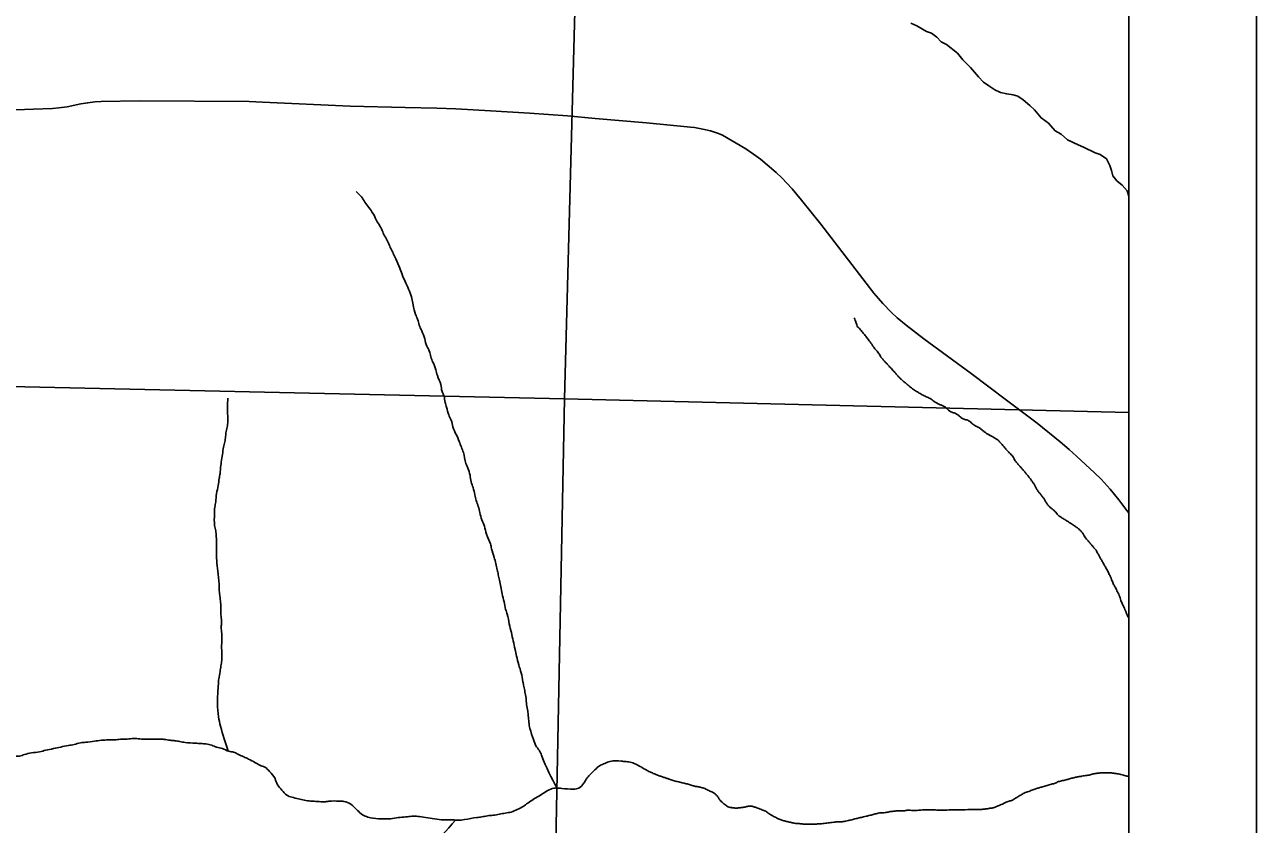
# Model space of a CAD drawing. Extents: x 0 to 34, y 0 to 22.
# Drawn here: x 29.451 to 30.417, y 16.176 to 16.803 of the extents above; entities that cross this region are included whole.
import ezdxf

# ---------------------------------------------------------------- set-up
doc = ezdxf.new("R2010")
doc.units = 0
for name, color, linetype in [('GM_X_Corporation', 7, 'Continuous'), ('GM_X_Minor_River', 7, 'Continuous'), ('GM_X_Township_Road', 7, 'Continuous'), ('SH_Data', 7, 'Continuous')]:
    doc.layers.add(name, color=color, linetype=linetype)

msp = doc.modelspace()

# ---------------------------------------------------------------- linework, layer by layer
at = {"layer": 'GM_X_Corporation'}
for points in [[(27.80309, 14.50906), (28.4032, 14.497), (28.78527, 14.48932), (29.17126, 14.4832), (29.23672, 14.48221), (30.30982, 14.46403), (30.31667, 14.46388), (30.31667, 20.9), (27.1022, 20.9)], [(27.80309, 14.50906), (28.4032, 14.497), (28.78527, 14.48932), (29.17126, 14.4832), (29.23672, 14.48221), (30.30982, 14.46403), (30.31667, 14.46388), (30.31667, 20.36493), (29.55027, 20.37882), (27.67509, 20.4106)]]:
    msp.add_lwpolyline(points, dxfattribs=at)
for points in [[(28.87985, 17.53693), (29.90108, 17.51881), (29.87406, 16.50997), (28.863, 16.5324)], [(30.31667, 16.49907), (30.31667, 17.5099), (29.90108, 17.51881), (29.87406, 16.50997)], [(29.87406, 16.50997), (29.85435, 15.49328), (28.84638, 15.51159), (28.863, 16.5324)], [(30.31667, 15.48431), (30.31667, 16.49907), (29.87406, 16.50997), (29.85435, 15.49328)]]:
    msp.add_lwpolyline(points, close=True, dxfattribs=at)
at = {"layer": 'GM_X_Minor_River'}
msp.add_lwpolyline([(30.14586, 16.80433), (30.15044, 16.80214), (30.15808, 16.79773), (30.16189, 16.79628), (30.1661, 16.79332), (30.16957, 16.7896), (30.17378, 16.78739), (30.18221, 16.78072), (30.18647, 16.77549), (30.19263, 16.76953), (30.19881, 16.76206), (30.20267, 16.75796), (30.20688, 16.755), (30.21147, 16.75205), (30.21605, 16.74986), (30.22099, 16.74881), (30.22592, 16.74814), (30.22972, 16.74707), (30.23393, 16.74411), (30.23893, 16.73965), (30.24277, 16.73631), (30.2478, 16.72995), (30.25355, 16.72589), (30.25895, 16.71992), (30.26353, 16.71735), (30.26853, 16.71289), (30.27693, 16.70887), (30.28112, 16.70704), (30.29028, 16.70266), (30.29409, 16.70121), (30.29906, 16.69789), (30.3018, 16.69263), (30.303, 16.68886), (30.30421, 16.68471), (30.30731, 16.6806), (30.31153, 16.67726), (30.31539, 16.67278), (30.31667, 16.66859)], dxfattribs=at)
for points in [[(29.71073, 16.67221), (29.71496, 16.66812), (29.71768, 16.664), (29.72078, 16.65988), (29.72428, 16.65464), (29.72741, 16.64863), (29.73013, 16.64413), (29.73211, 16.63962), (29.73641, 16.63136), (29.73799, 16.62759), (29.73995, 16.62384), (29.74191, 16.6197), (29.74507, 16.61218), (29.74745, 16.60578), (29.74981, 16.60051), (29.75257, 16.59411), (29.75456, 16.58846), (29.75541, 16.58355), (29.75743, 16.57601), (29.75901, 16.57224), (29.76022, 16.56772), (29.76219, 16.5632), (29.76457, 16.5568), (29.76618, 16.55114), (29.76814, 16.54739), (29.76935, 16.54286), (29.77094, 16.53872), (29.77331, 16.5327), (29.77453, 16.52817), (29.7773, 16.52102), (29.77815, 16.51572), (29.77973, 16.51196), (29.78057, 16.50705), (29.78177, 16.50328), (29.78339, 16.49724), (29.78535, 16.49311), (29.78658, 16.48782), (29.78933, 16.48181), (29.7917, 16.47654), (29.79329, 16.47202), (29.79487, 16.46788), (29.79692, 16.4592), (29.79849, 16.45544), (29.8001, 16.45016), (29.80095, 16.44487), (29.80254, 16.44035), (29.80377, 16.43468), (29.80499, 16.43016), (29.80658, 16.42564), (29.8078, 16.42073), (29.80941, 16.41507), (29.81138, 16.41018), (29.81301, 16.40376), (29.81617, 16.39624), (29.81699, 16.39246), (29.819, 16.38568), (29.82144, 16.37586), (29.82226, 16.37209), (29.82309, 16.36793), (29.82432, 16.36265), (29.82517, 16.35698), (29.82679, 16.35094), (29.82803, 16.3449), (29.82923, 16.34113), (29.83088, 16.33358), (29.83251, 16.32678), (29.83539, 16.31357), (29.83661, 16.30828), (29.83825, 16.30149), (29.84025, 16.29508), (29.8415, 16.28828), (29.84232, 16.2845), (29.84315, 16.28035), (29.84399, 16.27543), (29.84446, 16.27051), (29.84531, 16.26522), (29.84575, 16.26144), (29.84622, 16.25652), (29.84706, 16.25161), (29.84986, 16.24294), (29.85222, 16.2373), (29.85494, 16.23355), (29.85652, 16.22979), (29.8683, 16.20498)], [(29.61024, 16.51043), (29.60993, 16.50626), (29.61015, 16.49337), (29.60985, 16.48882), (29.6088, 16.48425), (29.60849, 16.48045), (29.6078, 16.47627), (29.60674, 16.47208), (29.60608, 16.46638), (29.60505, 16.4603), (29.60439, 16.45498), (29.60408, 16.45118), (29.60338, 16.44738), (29.60272, 16.44206), (29.60132, 16.43559), (29.60067, 16.42914), (29.59999, 16.42495), (29.5997, 16.41964), (29.59986, 16.41055), (29.60069, 16.40639), (29.60114, 16.40223), (29.60148, 16.3829), (29.60237, 16.37496), (29.60331, 16.36474), (29.60338, 16.36057), (29.60383, 16.35603), (29.60477, 16.34581), (29.60488, 16.33937), (29.60534, 16.33483), (29.60503, 16.33103), (29.60549, 16.32611), (29.60557, 16.32156), (29.6053, 16.31511), (29.60548, 16.30488), (29.60479, 16.3007), (29.60412, 16.29614), (29.60308, 16.29043), (29.60278, 16.28626), (29.60248, 16.28171), (29.60284, 16.26086), (29.60448, 16.25331), (29.61036, 16.23394)], [(28.92238, 16.24639), (28.92733, 16.24421), (28.93268, 16.24127), (28.93689, 16.23869), (28.94187, 16.23536), (28.94683, 16.2328), (28.9518, 16.22986), (28.95753, 16.22693), (28.96363, 16.224), (28.96857, 16.22257), (28.9724, 16.22037), (28.97774, 16.21781), (28.98346, 16.21488), (28.98804, 16.21268), (28.99223, 16.21124), (28.99641, 16.21018), (29.00209, 16.2099), (29.00852, 16.2104), (29.01493, 16.21127), (29.02021, 16.2125), (29.02624, 16.21375), (29.03302, 16.21576), (29.03678, 16.21696), (29.04696, 16.21904), (29.05147, 16.22102), (29.05976, 16.22268), (29.06617, 16.22431), (29.06992, 16.2259), (29.07445, 16.22674), (29.07821, 16.22794), (29.08311, 16.22916), (29.08688, 16.22999), (29.09404, 16.23164), (29.09969, 16.23287), (29.10648, 16.23413), (29.11366, 16.23502), (29.12158, 16.23668), (29.12725, 16.23678), (29.13443, 16.23728), (29.15181, 16.23873), (29.15863, 16.23847), (29.16507, 16.23783), (29.16885, 16.2379), (29.17415, 16.238), (29.17867, 16.23921), (29.18507, 16.24084), (29.1907, 16.2436), (29.19484, 16.24481), (29.20087, 16.24643), (29.20615, 16.24729), (29.21068, 16.24775), (29.21748, 16.24863), (29.22239, 16.24872), (29.22768, 16.24957), (29.23368, 16.25271), (29.23857, 16.25431), (29.24496, 16.2567), (29.24871, 16.25866), (29.26002, 16.26114), (29.26757, 16.26203), (29.27134, 16.26286), (29.2796, 16.2668), (29.28411, 16.2684), (29.28937, 16.27039), (29.29578, 16.27164), (29.3022, 16.27251), (29.30975, 16.27341), (29.31692, 16.27429), (29.32183, 16.27514), (29.32863, 16.27564), (29.33582, 16.27577), (29.34338, 16.27629), (29.34716, 16.27635), (29.3536, 16.27609), (29.35739, 16.27578), (29.36192, 16.27586), (29.36721, 16.27633), (29.37137, 16.27679), (29.37553, 16.27686), (29.38007, 16.27657), (29.38503, 16.27476), (29.38885, 16.27255), (29.39344, 16.2696), (29.39765, 16.26703), (29.40148, 16.26444), (29.40687, 16.25885), (29.41112, 16.25362), (29.41422, 16.24951), (29.4177, 16.24502), (29.4208, 16.24091), (29.42428, 16.2368), (29.42813, 16.23308), (29.43232, 16.23126), (29.43726, 16.23021), (29.44143, 16.2299), (29.44672, 16.23), (29.45086, 16.23121)], [(29.45086, 16.23121), (29.45614, 16.23244), (29.46256, 16.23332), (29.46745, 16.23454), (29.47349, 16.23579), (29.47914, 16.23703), (29.48517, 16.23827), (29.4897, 16.23911), (29.4946, 16.24034), (29.49875, 16.24079), (29.50555, 16.24167), (29.5165, 16.24263), (29.52142, 16.24271), (29.52595, 16.24318), (29.53125, 16.24327), (29.53654, 16.24375), (29.54109, 16.24345), (29.54714, 16.24318), (29.55206, 16.24327), (29.5566, 16.24335), (29.56039, 16.24304), (29.56494, 16.24236), (29.56873, 16.24205), (29.57253, 16.24136), (29.5767, 16.24068), (29.58466, 16.24006), (29.5892, 16.23977), (29.59299, 16.23946), (29.59755, 16.2384), (29.60136, 16.23695), (29.60592, 16.2359), (29.61088, 16.23371), (29.61467, 16.23302), (29.61849, 16.2312), (29.62268, 16.22938), (29.6265, 16.22755), (29.63146, 16.22499), (29.63528, 16.22278), (29.63909, 16.22133), (29.64293, 16.21799), (29.64719, 16.21238), (29.64917, 16.20749), (29.65265, 16.20338), (29.6565, 16.19928), (29.66031, 16.19783), (29.66563, 16.19641), (29.67019, 16.19536), (29.67512, 16.19468), (29.68042, 16.1944), (29.68573, 16.19412), (29.6895, 16.19457), (29.69745, 16.19471), (29.70124, 16.1944), (29.70657, 16.19222), (29.71195, 16.18739), (29.71579, 16.18405), (29.71999, 16.18223), (29.72833, 16.18086), (29.73931, 16.18106), (29.74534, 16.18193), (29.75101, 16.18241), (29.75554, 16.18287), (29.76047, 16.18258), (29.76692, 16.18155), (29.77413, 16.18055), (29.78095, 16.17991), (29.78662, 16.18001), (29.79079, 16.17971), (29.7957, 16.18018), (29.80551, 16.18187), (29.80928, 16.18232), (29.81381, 16.18316), (29.81835, 16.18362), (29.82325, 16.18446), (29.82777, 16.1853), (29.8323, 16.18614), (29.83718, 16.18812), (29.84168, 16.19048), (29.84542, 16.1932), (29.84954, 16.19593), (29.85403, 16.19866), (29.85889, 16.20178), (29.86339, 16.20414), (29.8683, 16.20498), (29.87209, 16.20468), (29.88118, 16.20408), (29.88533, 16.20491), (29.88905, 16.20839), (29.892, 16.21299), (29.89794, 16.21916), (29.90205, 16.22265), (29.9058, 16.22423), (29.90994, 16.22582), (29.91864, 16.22598), (29.92243, 16.22567), (29.9266, 16.22499), (29.93117, 16.22317)], [(29.68669, 16.07321), (29.6896, 16.08009), (29.69218, 16.08392), (29.69473, 16.08966), (29.69988, 16.09771), (29.70395, 16.10347), (29.70726, 16.10883), (29.71132, 16.11459), (29.71501, 16.11997), (29.71834, 16.12458), (29.72168, 16.12843), (29.72501, 16.13266), (29.72946, 16.13767), (29.73355, 16.14191), (29.73803, 16.14578), (29.74326, 16.14929), (29.74963, 16.15281), (29.75338, 16.15478), (29.7579, 16.156), (29.76203, 16.15796), (29.76579, 16.15955), (29.78864, 16.17987)]]:
    msp.add_spline(points, degree=3, dxfattribs=at)
for points in [[(30.10143, 16.57345), (30.10209, 16.57156), (30.10276, 16.56968), (30.10342, 16.56779), (30.10405, 16.56601), (30.1057, 16.56477), (30.1069, 16.56331), (30.10793, 16.56206), (30.10899, 16.56084), (30.10999, 16.55957), (30.11106, 16.55823), (30.11208, 16.55684), (30.11309, 16.55546), (30.11444, 16.55362), (30.11564, 16.55168), (30.11698, 16.54984), (30.11803, 16.54839), (30.11937, 16.54716), (30.12045, 16.54573), (30.12134, 16.54457), (30.12181, 16.54309), (30.12279, 16.54198), (30.12456, 16.53997), (30.12636, 16.53798), (30.12819, 16.53602), (30.12934, 16.53477), (30.1305, 16.53353), (30.13166, 16.53228), (30.13324, 16.53058), (30.13468, 16.52875), (30.13629, 16.52706), (30.13808, 16.52519), (30.14009, 16.52355), (30.14206, 16.52186), (30.14369, 16.52046), (30.14531, 16.51906), (30.14705, 16.51778), (30.14852, 16.5167), (30.15007, 16.51575), (30.15164, 16.51482), (30.15315, 16.51393), (30.15468, 16.51308), (30.15622, 16.51225), (30.15772, 16.51146), (30.15931, 16.51086), (30.1608, 16.51006), (30.16256, 16.50912), (30.16406, 16.50774), (30.16578, 16.50674), (30.16772, 16.5056), (30.16993, 16.50492), (30.17188, 16.50382), (30.17383, 16.50272), (30.17532, 16.50086), (30.17725, 16.49974), (30.17842, 16.49907), (30.17987, 16.49893), (30.18106, 16.49829), (30.18311, 16.4972), (30.18476, 16.49533), (30.18681, 16.49422), (30.18809, 16.49353), (30.18974, 16.49355), (30.19099, 16.49278), (30.19252, 16.49185), (30.1937, 16.49039), (30.19521, 16.48945), (30.19669, 16.48852), (30.19835, 16.48785), (30.1998, 16.48688), (30.20167, 16.48563), (30.20328, 16.484), (30.20517, 16.4828), (30.20703, 16.48162), (30.20901, 16.48064), (30.2109, 16.47949), (30.21222, 16.47869), (30.2136, 16.47797), (30.21473, 16.4769), (30.21703, 16.47473), (30.2188, 16.47212), (30.22091, 16.46981), (30.22229, 16.4683), (30.2238, 16.46689), (30.22515, 16.46534), (30.22641, 16.46389), (30.22701, 16.46194), (30.22826, 16.46047), (30.22965, 16.45883), (30.23111, 16.45725), (30.23251, 16.45562), (30.23419, 16.45363), (30.23587, 16.45165), (30.23753, 16.44964), (30.23891, 16.44796), (30.24017, 16.44619), (30.2414, 16.4444), (30.24272, 16.44249), (30.2436, 16.44031), (30.24491, 16.4384), (30.24634, 16.43632), (30.24807, 16.43445), (30.24956, 16.43242), (30.25096, 16.4305), (30.2519, 16.42824), (30.25345, 16.42642), (30.25478, 16.42485), (30.2566, 16.42376), (30.25806, 16.42233), (30.25939, 16.42103), (30.26043, 16.4194), (30.26191, 16.41823), (30.26313, 16.41728), (30.26443, 16.41646), (30.26574, 16.41565), (30.26714, 16.41478), (30.26855, 16.41394), (30.26995, 16.41307), (30.27164, 16.41201), (30.27328, 16.41089), (30.27492, 16.40975), (30.27676, 16.40847), (30.27845, 16.40699), (30.27992, 16.40528), (30.2813, 16.40368), (30.28208, 16.40166), (30.28342, 16.40004), (30.28467, 16.39852), (30.28603, 16.39708), (30.28728, 16.39556), (30.28888, 16.39361), (30.29064, 16.39176), (30.29192, 16.38958), (30.29317, 16.38748), (30.29425, 16.38531), (30.29544, 16.3832), (30.29622, 16.38182), (30.29701, 16.38045), (30.29778, 16.37907), (30.29944, 16.37611), (30.30099, 16.3731), (30.30248, 16.37005), (30.30325, 16.36847), (30.30368, 16.36674), (30.30446, 16.36516), (30.30508, 16.3639), (30.30578, 16.36267), (30.30641, 16.36141), (30.30736, 16.35954), (30.30829, 16.35767), (30.30916, 16.35577), (30.30999, 16.35395), (30.31034, 16.35194), (30.31115, 16.35012), (30.31177, 16.34872), (30.31249, 16.34737), (30.31311, 16.34598), (30.31407, 16.34387), (30.31489, 16.34169), (30.31587, 16.33959), (30.31611, 16.33908), (30.31638, 16.33858), (30.31667, 16.33809)], [(29.93117, 16.22317), (29.93308, 16.22207), (29.935, 16.22096), (29.93691, 16.21986), (29.93959, 16.21831), (29.94242, 16.21701), (29.9453, 16.21584), (29.94656, 16.21533), (29.94783, 16.21485), (29.94911, 16.21439), (29.95152, 16.21353), (29.95392, 16.21269), (29.95635, 16.21187), (29.95786, 16.21136), (29.95937, 16.21085), (29.96091, 16.21044), (29.9628, 16.20993), (29.96471, 16.20948), (29.96661, 16.20902), (29.96813, 16.20866), (29.96965, 16.20833), (29.97117, 16.20797), (29.97272, 16.20759), (29.97419, 16.20692), (29.97574, 16.20653), (29.97698, 16.20622), (29.97828, 16.20613), (29.97953, 16.20584), (29.98081, 16.20555), (29.98208, 16.20521), (29.98333, 16.20477), (29.98504, 16.20417), (29.98665, 16.20337), (29.98829, 16.20259), (29.98962, 16.20195), (29.99094, 16.2013), (29.99211, 16.20038), (29.99405, 16.19887), (29.99504, 16.19651), (29.99675, 16.19478), (29.99795, 16.19357), (29.99915, 16.19246), (30.00059, 16.19144), (30.00189, 16.19052), (30.00327, 16.18985), (30.00478, 16.18962), (30.00791, 16.18914), (30.01114, 16.18939), (30.01424, 16.18978), (30.01563, 16.18996), (30.017, 16.19049), (30.01839, 16.19062), (30.01976, 16.19074), (30.02124, 16.19079), (30.02256, 16.19031), (30.02385, 16.18985), (30.0251, 16.18934), (30.02637, 16.18887), (30.02801, 16.18825), (30.02968, 16.18771), (30.03132, 16.18706), (30.03275, 16.18649), (30.03381, 16.18525), (30.03514, 16.18447), (30.0369, 16.18345), (30.03867, 16.18246), (30.04049, 16.18154), (30.04186, 16.18085), (30.04322, 16.18014), (30.04469, 16.17972), (30.04607, 16.17932), (30.04747, 16.17899), (30.04887, 16.17865), (30.05039, 16.17829), (30.05189, 16.17789), (30.05343, 16.1776), (30.05531, 16.17724), (30.05721, 16.17712), (30.05911, 16.17694), (30.0605, 16.17681), (30.06189, 16.17669), (30.06328, 16.17664), (30.06643, 16.17652), (30.06959, 16.17663), (30.07274, 16.17681), (30.07476, 16.17692), (30.07678, 16.17706), (30.07879, 16.17729), (30.08093, 16.17754), (30.08306, 16.1779), (30.0852, 16.17817), (30.08846, 16.17857), (30.09179, 16.17847), (30.09503, 16.1791), (30.0968, 16.17945), (30.09855, 16.1799), (30.1003, 16.18033), (30.10193, 16.18074), (30.10356, 16.18116), (30.1052, 16.18156), (30.10695, 16.18198), (30.10872, 16.18238), (30.11047, 16.18279), (30.11375, 16.18356), (30.11698, 16.1845), (30.12027, 16.18524), (30.122, 16.18562), (30.12381, 16.18545), (30.12556, 16.18571), (30.1272, 16.18595), (30.12882, 16.18633), (30.13046, 16.18656), (30.13197, 16.18676), (30.13348, 16.18692), (30.135, 16.18702), (30.13638, 16.1871), (30.13778, 16.18703), (30.13916, 16.18709), (30.14067, 16.18716), (30.14218, 16.18749), (30.14369, 16.18755), (30.14533, 16.18762), (30.14698, 16.18719), (30.14862, 16.18726), (30.15063, 16.18734), (30.15264, 16.18767), (30.15466, 16.18775), (30.15756, 16.18786), (30.16046, 16.18795), (30.16336, 16.1879), (30.16513, 16.18787), (30.16689, 16.18758), (30.16866, 16.18762), (30.17005, 16.18764), (30.17144, 16.18767), (30.17282, 16.18769), (30.18165, 16.18785), (30.19048, 16.188), (30.19931, 16.18816), (30.20222, 16.18822), (30.2051, 16.18867), (30.20799, 16.18908), (30.20927, 16.18926), (30.21054, 16.18945), (30.21176, 16.1899), (30.21304, 16.19038), (30.21427, 16.19093), (30.21552, 16.19148), (30.21753, 16.19238), (30.21951, 16.19336), (30.22152, 16.19425), (30.22273, 16.19478), (30.22413, 16.19481), (30.22529, 16.19545), (30.22707, 16.19643), (30.22877, 16.19755), (30.23053, 16.19857), (30.2319, 16.19937), (30.23322, 16.20024), (30.23465, 16.20092), (30.23635, 16.20173), (30.23815, 16.20228), (30.23992, 16.20291), (30.24142, 16.20345), (30.24291, 16.20401), (30.24443, 16.20451), (30.24568, 16.20492), (30.24694, 16.20532), (30.24819, 16.20571), (30.24994, 16.20626), (30.2517, 16.20679), (30.25346, 16.20732), (30.25507, 16.20781), (30.25674, 16.20808), (30.25836, 16.20855), (30.25966, 16.20892), (30.26081, 16.20976), (30.26212, 16.21013), (30.26385, 16.21062), (30.26565, 16.21089), (30.26739, 16.21136), (30.26878, 16.21174), (30.27013, 16.21223), (30.27153, 16.21257), (30.27428, 16.21324), (30.27705, 16.21374), (30.27983, 16.21424), (30.28171, 16.21457), (30.28361, 16.21476), (30.28549, 16.21509), (30.28715, 16.21538), (30.28872, 16.21603), (30.29039, 16.21632), (30.29189, 16.21657), (30.2934, 16.21671), (30.29492, 16.21678), (30.29656, 16.21686), (30.2982, 16.21689), (30.29984, 16.21687), (30.30148, 16.21684), (30.30312, 16.21678), (30.30476, 16.21657), (30.30669, 16.21633), (30.30857, 16.21595), (30.31045, 16.21554), (30.31237, 16.21511), (30.31424, 16.21453), (30.31616, 16.21412), (30.31633, 16.21409), (30.3165, 16.21405), (30.31667, 16.21402)]]:
    msp.add_open_spline(points, degree=3, dxfattribs=at)
at = {"layer": 'GM_X_Township_Road'}
msp.add_lwpolyline([(29.43701, 16.73598), (29.45786, 16.73674), (29.47269, 16.73744), (29.47779, 16.73791), (29.4842, 16.73877), (29.495, 16.74101), (29.5003, 16.74192), (29.50595, 16.74256), (29.51096, 16.74282), (29.54087, 16.7433), (29.62698, 16.7428), (29.63742, 16.74243), (29.70613, 16.73906), (29.7493, 16.73825), (29.77416, 16.73771), (29.78908, 16.73707), (29.81609, 16.73547), (29.84685, 16.73365), (29.8765, 16.73161), (29.8983, 16.72955), (29.93838, 16.72615), (29.9729, 16.72285), (29.97614, 16.72245), (29.98256, 16.72129), (29.9886, 16.71977), (29.9949, 16.71769), (29.99815, 16.71644), (30.01635, 16.70566), (30.02239, 16.70165), (30.02775, 16.69766), (30.03321, 16.69327), (30.04023, 16.68713), (30.04468, 16.68291), (30.05273, 16.67448), (30.06007, 16.6656), (30.07521, 16.64662), (30.11081, 16.60038), (30.1168, 16.59275), (30.12039, 16.58851), (30.12384, 16.58466), (30.13068, 16.57749), (30.13509, 16.57342), (30.14201, 16.56762), (30.15592, 16.5568), (30.19295, 16.52973), (30.22081, 16.50879), (30.24473, 16.4908), (30.26279, 16.47622), (30.26997, 16.47007), (30.27562, 16.46504), (30.28985, 16.45198), (30.2949, 16.44691), (30.30209, 16.43902), (30.30886, 16.43085), (30.31667, 16.42031)], dxfattribs=at)
at = {"layer": 'SH_Data'}
for points in [[(23.41667, 21), (30.41667, 21), (30.41667, 14), (23.41667, 14)], [(23.51667, 20.9), (30.31667, 20.9), (30.31667, 14.1), (23.51667, 14.1)]]:
    msp.add_lwpolyline(points, close=True, dxfattribs=at)

doc.saveas('drawing.dxf')
